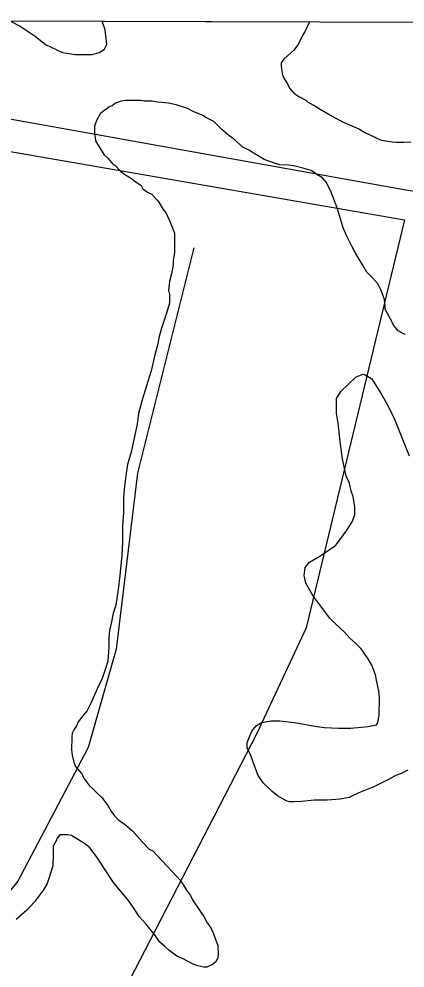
# Model space of a CAD drawing. Extents: x 3161514 to 3199414, y 831166 to 856601.
# Drawn here: x 3166535 to 3166952, y 853795 to 854820 of the extents above; entities that cross this region are included whole.
import ezdxf

# ---------------------------------------------------------------- set-up
doc = ezdxf.new("R2010")
doc.units = 0
for name, color, linetype in [('V-GRID-FRAM', 7, 'Continuous'), ('V-SITE-VEGE', 7, 'Continuous'), ('V-TOPO-SHOR', 7, 'Continuous')]:
    doc.layers.add(name, color=color, linetype=linetype)

msp = doc.modelspace()

# ---------------------------------------------------------------- linework, layer by layer
at = {"layer": 'V-GRID-FRAM'}
msp.add_lwpolyline([(3165761, 854820), (3197144.3, 854733.3), (3197102, 836546.1), (3165702.9, 836632.9), (3165761, 854820)], dxfattribs=at)
at = {"layer": 'V-SITE-VEGE'}
for p, q in [((3166525.4, 854817.6), (3166535.9, 854812.4)), ((3166627.8, 854808.2), (3166624.5, 854817.6)), ((3166624.5, 854817.6), (3166848.8, 854817)), ((3166848.8, 854817), (3166843.6, 854806.2)), ((3166535.9, 854812.4), (3166552.2, 854801.3)), ((3166629.5, 854792.5), (3166627.8, 854808.2)), ((3166843.6, 854806.2), (3166841.3, 854802.2)), ((3166552.2, 854801.3), (3166563.2, 854792.6)), ((3166841.3, 854802.2), (3166836.6, 854792.3)), ((3166563.2, 854792.6), (3166581.8, 854783.8)), ((3166621.4, 854783.8), (3166627.2, 854787.3)), ((3166627.2, 854787.3), (3166629.5, 854792.5)), ((3166832, 854786.5), (3166825, 854780.1)), ((3166836.6, 854792.3), (3166832, 854786.5)), ((3166581.8, 854783.8), (3166595.8, 854781.5)), ((3166595.8, 854781.5), (3166613.8, 854781.5)), ((3166613.8, 854781.5), (3166621.4, 854783.8)), ((3166820.9, 854776.6), (3166818, 854772.5)), ((3166825, 854780.1), (3166820.9, 854776.6)), ((3166818, 854772.5), (3166818, 854769.6)), ((3166818, 854769.6), (3166819.2, 854760.9)), ((3166819.2, 854760.9), (3166820.9, 854756.2)), ((3166820.9, 854756.2), (3166825, 854749.8)), ((3166825, 854749.8), (3166827.3, 854745.2)), ((3166827.3, 854745.2), (3166831.9, 854739.9)), ((3166831.9, 854739.9), (3166837.2, 854736.4)), ((3166837.2, 854736.4), (3166844.7, 854732.4)), ((3166633, 854725.6), (3166630.1, 854723.3)), ((3166635.3, 854726.2), (3166633, 854725.6)), ((3166638.8, 854729.1), (3166635.3, 854726.2)), ((3166645.2, 854731.4), (3166638.8, 854729.1)), ((3166649.8, 854732), (3166645.2, 854731.4)), ((3166666.1, 854732), (3166649.8, 854732)), ((3166670.2, 854731.4), (3166666.1, 854732)), ((3166678.4, 854731.4), (3166670.2, 854731.4)), ((3166684.8, 854730.2), (3166678.4, 854731.4)), ((3166696.4, 854729), (3166684.8, 854730.2)), ((3166704.5, 854727.3), (3166696.4, 854729)), ((3166716.7, 854723.2), (3166704.5, 854727.3)), ((3166844.7, 854732.4), (3166847.1, 854730)), ((3166847.1, 854730), (3166855.2, 854726)), ((3166855.2, 854726), (3166860.4, 854722.5)), ((3166622.5, 854717.5), (3166618.4, 854710.5)), ((3166624.8, 854719.8), (3166622.5, 854717.5)), ((3166630.1, 854723.3), (3166624.8, 854719.8)), ((3166723.7, 854719.7), (3166716.7, 854723.2)), ((3166733.6, 854715.6), (3166723.7, 854719.7)), ((3166735.9, 854713.9), (3166733.6, 854715.6)), ((3166745.2, 854709.2), (3166735.9, 854713.9)), ((3166860.4, 854722.5), (3166873.2, 854714.9)), ((3166873.2, 854714.9), (3166884.3, 854709.1)), ((3166618.4, 854710.5), (3166616.1, 854704.1)), ((3166616.1, 854704.1), (3166616.1, 854697.7)), ((3166753.9, 854700.5), (3166745.2, 854709.2)), ((3166884.3, 854709.1), (3166891.2, 854706.1)), ((3166891.2, 854706.1), (3166902.9, 854700.9)), ((3166616.1, 854697.7), (3166617.2, 854688.4)), ((3166761.5, 854694.1), (3166753.9, 854700.5)), ((3166767.9, 854689.4), (3166761.5, 854694.1)), ((3166902.9, 854700.9), (3166908.7, 854697.4)), ((3166908.7, 854697.4), (3166918.6, 854692.7)), ((3166918.6, 854692.7), (3166923.2, 854690.4)), ((3166617.2, 854688.4), (3166626.5, 854673.8)), ((3166776, 854681.8), (3166767.9, 854689.4)), ((3166923.2, 854690.4), (3166926.7, 854689.2)), ((3166926.7, 854689.2), (3166938.3, 854687.5)), ((3166938.3, 854687.5), (3166943, 854686.9)), ((3166943, 854686.9), (3166951.1, 854686.9)), ((3166951.1, 854686.9), (3166958.7, 854687.5)), ((3166626.5, 854673.8), (3166630.6, 854669.8)), ((3166783, 854678.3), (3166776, 854681.8)), ((3166799.9, 854668.4), (3166783, 854678.3)), ((3166630.6, 854669.8), (3166636.4, 854662.8)), ((3166636.4, 854662.8), (3166638.7, 854661.6)), ((3166810.9, 854664.3), (3166799.9, 854668.4)), ((3166816.7, 854662.6), (3166810.9, 854664.3)), ((3166826.6, 854662), (3166816.7, 854662.6)), ((3166831.9, 854661.4), (3166826.6, 854662)), ((3166638.7, 854661.6), (3166644.5, 854655.8)), ((3166644.5, 854655.8), (3166648.6, 854652.3)), ((3166648.6, 854652.3), (3166656.2, 854647.6)), ((3166842.9, 854658.5), (3166831.9, 854661.4)), ((3166850.5, 854656.2), (3166842.9, 854658.5)), ((3166855.7, 854652.7), (3166850.5, 854656.2)), ((3166863.3, 854648), (3166855.7, 854652.7)), ((3166656.2, 854647.6), (3166660.8, 854644.1)), ((3166660.8, 854644.1), (3166666.6, 854640.1)), ((3166866.7, 854643.9), (3166863.3, 854648)), ((3166871.4, 854634.6), (3166866.7, 854643.9)), ((3166666.6, 854640.1), (3166668.4, 854636.6)), ((3166668.4, 854636.6), (3166673.6, 854633.1)), ((3166673.6, 854633.1), (3166678.3, 854630.7)), ((3166874.9, 854626.5), (3166871.4, 854634.6)), ((3166678.3, 854630.7), (3166684.1, 854624.3)), ((3166684.1, 854624.3), (3166685.8, 854622)), ((3166685.8, 854622), (3166690.5, 854614.4)), ((3166878.9, 854614.8), (3166874.9, 854626.5)), ((3166690.5, 854614.4), (3166693.9, 854610.4)), ((3166881.3, 854607.8), (3166878.9, 854614.8)), ((3166693.9, 854610.4), (3166698, 854600.5)), ((3166698, 854600.5), (3166699.7, 854597)), ((3166885.3, 854594.5), (3166881.3, 854607.8)), ((3166699.7, 854597), (3166702.6, 854588.8)), ((3166888.8, 854586.3), (3166885.3, 854594.5)), ((3166702.6, 854588.8), (3166702.6, 854567.9)), ((3166894.6, 854574.7), (3166888.8, 854586.3)), ((3166898.7, 854567.1), (3166894.6, 854574.7)), ((3166702.6, 854567.9), (3166701.4, 854559.2)), ((3166908, 854551.4), (3166898.7, 854567.1)), ((3166701.4, 854554.5), (3166699.7, 854544.6)), ((3166701.4, 854559.2), (3166701.4, 854554.5)), ((3166910.9, 854546.7), (3166908, 854551.4)), ((3166699.7, 854544.6), (3166697.4, 854536.5)), ((3166914.9, 854542.6), (3166910.9, 854546.7)), ((3166922.5, 854534.5), (3166914.9, 854542.6)), ((3166697.4, 854536.5), (3166696.2, 854526.6)), ((3166926, 854527.5), (3166922.5, 854534.5)), ((3166696.2, 854526.6), (3166697.3, 854522.5)), ((3166697.3, 854522.5), (3166697.3, 854513.2)), ((3166930, 854517), (3166926, 854527.5)), ((3166697.3, 854513.2), (3166694.4, 854503.3)), ((3166930.6, 854509.5), (3166930, 854517)), ((3166930.6, 854506.6), (3166930.6, 854509.5)), ((3166694.4, 854503.3), (3166688.6, 854485.9)), ((3166932.9, 854502.5), (3166930.6, 854506.6)), ((3166939.9, 854489.1), (3166932.9, 854502.5)), ((3166944.5, 854483.3), (3166939.9, 854489.1)), ((3166688.6, 854485.9), (3166686.2, 854477.1)), ((3166950.4, 854479.8), (3166944.5, 854483.3)), ((3166952.7, 854479.2), (3166950.4, 854479.8)), ((3166684.5, 854467.8), (3166681.6, 854457.4)), ((3166686.2, 854477.1), (3166684.5, 854467.8)), ((3166681.6, 854457.4), (3166677.5, 854439.9)), ((3166677.5, 854439.9), (3166674, 854428.3)), ((3166674, 854428.3), (3166668.1, 854409.7)), ((3166891, 854425.7), (3166899.1, 854433.3)), ((3166899.1, 854433.3), (3166906.7, 854436.2)), ((3166906.7, 854436.2), (3166909, 854435.6)), ((3166909, 854435.6), (3166916, 854431.5)), ((3166916, 854431.5), (3166926.4, 854415.2)), ((3166878.1, 854410.1), (3166882.8, 854417.6)), ((3166882.8, 854417.6), (3166891, 854425.7)), ((3166668.1, 854409.7), (3166664, 854394)), ((3166878.1, 854394.3), (3166878.1, 854410.1)), ((3166926.4, 854415.2), (3166931.7, 854405.9)), ((3166931.7, 854405.9), (3166938, 854393.7)), ((3166664, 854394), (3166662.3, 854382.3)), ((3166879.9, 854383.3), (3166878.1, 854394.3)), ((3166938, 854393.7), (3166941.5, 854386.1)), ((3166941.5, 854386.1), (3166956.6, 854348.3)), ((3166662.3, 854382.3), (3166660, 854370.7)), ((3166882.2, 854360.6), (3166879.9, 854383.3)), ((3166660, 854370.7), (3166655.9, 854352.1)), ((3166884.5, 854344.9), (3166882.2, 854360.6)), ((3166655.9, 854352.1), (3166651.8, 854338.7)), ((3166888.5, 854326.3), (3166884.5, 854344.9)), ((3166651.8, 854338.7), (3166650, 854326.5)), ((3166650, 854326.5), (3166648.3, 854312)), ((3166892, 854318.7), (3166888.5, 854326.3)), ((3166893.7, 854310), (3166892, 854318.7)), ((3166648.3, 854312), (3166647.7, 854302.7)), ((3166896.1, 854304.2), (3166893.7, 854310)), ((3166897.8, 854292.5), (3166896.1, 854304.2)), ((3166647.7, 854302.7), (3166647.6, 854286.4)), ((3166647.6, 854286.4), (3166646.5, 854273)), ((3166894.9, 854276.8), (3166897.8, 854284.4)), ((3166897.8, 854284.4), (3166897.8, 854292.5)), ((3166646.5, 854273), (3166646.5, 854255)), ((3166888.5, 854266.9), (3166894.9, 854276.8)), ((3166882.6, 854258.8), (3166888.5, 854266.9)), ((3166646.5, 854255), (3166645.9, 854241)), ((3166876.8, 854251.2), (3166882.6, 854258.8)), ((3166859.9, 854239.6), (3166866.9, 854244.3)), ((3166866.9, 854244.3), (3166876.8, 854251.2)), ((3166645.9, 854241), (3166643.5, 854218.9)), ((3166844.2, 854227.4), (3166848.9, 854233.2)), ((3166848.9, 854233.2), (3166859.9, 854239.6)), ((3166843, 854218.7), (3166844.2, 854227.4)), ((3166643.5, 854218.9), (3166641.7, 854203.8)), ((3166844.8, 854210.5), (3166843, 854218.7)), ((3166641.7, 854203.8), (3166639.4, 854186.9)), ((3166852.3, 854197.2), (3166844.8, 854210.5)), ((3166859.9, 854187.3), (3166852.3, 854197.2)), ((3166639.4, 854186.9), (3166636.5, 854178.2)), ((3166870.3, 854173.3), (3166859.9, 854187.3)), ((3166636.5, 854178.2), (3166634.1, 854167.1)), ((3166876.7, 854166.9), (3166870.3, 854173.3)), ((3166632.4, 854159.6), (3166631.8, 854151.4)), ((3166634.1, 854167.1), (3166632.4, 854159.6)), ((3166886.6, 854157.6), (3166876.7, 854166.9)), ((3166631.8, 854151.4), (3166631.8, 854141.5)), ((3166892.4, 854151.2), (3166886.6, 854157.6)), ((3166898.8, 854145.3), (3166892.4, 854151.2)), ((3166631.8, 854141.5), (3166630.6, 854126.4)), ((3166904.6, 854139.5), (3166898.8, 854145.3)), ((3166912.2, 854129), (3166904.6, 854139.5)), ((3166916.2, 854122.1), (3166912.2, 854129)), ((3166630.6, 854126.4), (3166628.3, 854118.3)), ((3166920.3, 854111.6), (3166916.2, 854122.1)), ((3166628.3, 854118.3), (3166624.2, 854106.6)), ((3166921.5, 854104), (3166920.3, 854111.6)), ((3166620.7, 854099.7), (3166612.5, 854081.6)), ((3166624.2, 854106.6), (3166620.7, 854099.7)), ((3166923.8, 854094.1), (3166921.5, 854104)), ((3166924.4, 854086.6), (3166923.8, 854094.1)), ((3166612.5, 854081.6), (3166607.9, 854072.3)), ((3166924.3, 854067.9), (3166924.4, 854086.6)), ((3166607.9, 854072.3), (3166603.8, 854067.1)), ((3166922.6, 854059.8), (3166924.3, 854067.9)), ((3166598.6, 854060.7), (3166596.8, 854056.6)), ((3166603.8, 854067.1), (3166598.6, 854060.7)), ((3166791.1, 854056.4), (3166796.9, 854059.9)), ((3166796.9, 854059.9), (3166807.4, 854061.7)), ((3166807.4, 854061.7), (3166816.7, 854061.7)), ((3166816.7, 854061.7), (3166832.4, 854059.9)), ((3166832.4, 854059.9), (3166856.8, 854055.8)), ((3166912.1, 854055.7), (3166921.4, 854057.5)), ((3166921.4, 854057.5), (3166922.6, 854059.8)), ((3166592.1, 854048.5), (3166591.6, 854044.4)), ((3166593.9, 854052), (3166592.1, 854048.5)), ((3166596.8, 854056.6), (3166593.9, 854052)), ((3166781.2, 854038.4), (3166786.4, 854050.6)), ((3166786.4, 854050.6), (3166791.1, 854056.4)), ((3166856.8, 854055.8), (3166865, 854054.6)), ((3166865, 854054.6), (3166880.1, 854054)), ((3166880.1, 854054), (3166893.5, 854054)), ((3166893.5, 854054), (3166912.1, 854055.7)), ((3166591.6, 854044.4), (3166591.5, 854030.5)), ((3166781.2, 854032.6), (3166781.2, 854038.4)), ((3166591.5, 854030.5), (3166592.1, 854024.7)), ((3166785.3, 854024.5), (3166781.2, 854032.6)), ((3166592.1, 854024.7), (3166593.9, 854017.1)), ((3166593.9, 854017.1), (3166595.6, 854012.4)), ((3166788.2, 854016.3), (3166785.3, 854024.5)), ((3166793.4, 854002.9), (3166788.2, 854016.3)), ((3166595.6, 854012.4), (3166602, 854004.9)), ((3166955.1, 854008.6), (3166948.1, 854005.1)), ((3166602, 854004.9), (3166605.5, 853999)), ((3166605.5, 853999), (3166610.7, 853991.5)), ((3166798.6, 853994.8), (3166793.4, 854002.9)), ((3166933.6, 853998.1), (3166918.4, 853990.6)), ((3166942.3, 854002.8), (3166933.6, 853998.1)), ((3166948.1, 854005.1), (3166942.3, 854002.8)), ((3166610.7, 853991.5), (3166614.2, 853988.6)), ((3166614.2, 853988.6), (3166619.4, 853983.3)), ((3166808.5, 853985.5), (3166798.6, 853994.8)), ((3166814.3, 853980.8), (3166808.5, 853985.5)), ((3166918.4, 853990.6), (3166902.1, 853984.2)), ((3166619.4, 853983.3), (3166624.1, 853979.2)), ((3166624.1, 853979.2), (3166630.5, 853970.5)), ((3166822.4, 853976.1), (3166814.3, 853980.8)), ((3166824.8, 853975), (3166822.4, 853976.1)), ((3166827.1, 853974.4), (3166824.8, 853975)), ((3166840.5, 853974.9), (3166832.3, 853974.4)), ((3166853.9, 853976.1), (3166840.5, 853974.9)), ((3166867.8, 853976.1), (3166853.9, 853976.1)), ((3166872.5, 853976.7), (3166867.8, 853976.1)), ((3166881.8, 853977.2), (3166872.5, 853976.7)), ((3166887.6, 853978.4), (3166881.8, 853977.2)), ((3166892.2, 853979), (3166887.6, 853978.4)), ((3166894, 853980.1), (3166892.2, 853979)), ((3166902.1, 853984.2), (3166894, 853980.1)), ((3166630.5, 853970.5), (3166633.9, 853964.7)), ((3166633.9, 853964.7), (3166638, 853959.4)), ((3166832.3, 853974.4), (3166827.1, 853974.4)), ((3166638, 853959.4), (3166642.1, 853954.8)), ((3166642.1, 853954.8), (3166650.2, 853949)), ((3166650.2, 853949), (3166657.2, 853943.1)), ((3166575.7, 853935.1), (3166574.6, 853932.2)), ((3166578.7, 853938.6), (3166575.7, 853935.1)), ((3166587.4, 853938.6), (3166578.7, 853938.6)), ((3166591.4, 853938), (3166587.4, 853938.6)), ((3166597.3, 853934.5), (3166591.4, 853938)), ((3166606.6, 853928.6), (3166597.3, 853934.5)), ((3166657.2, 853943.1), (3166668.2, 853930.9)), ((3166571.7, 853926.4), (3166571.6, 853913)), ((3166574.6, 853932.2), (3166571.7, 853926.4)), ((3166611.2, 853924.6), (3166606.6, 853928.6)), ((3166619.3, 853914.1), (3166611.2, 853924.6)), ((3166668.2, 853930.9), (3166675.2, 853923.3)), ((3166626.3, 853903), (3166619.3, 853914.1)), ((3166675.2, 853923.3), (3166679.3, 853921.6)), ((3166679.3, 853921.6), (3166709.5, 853889)), ((3166571.1, 853905.4), (3166567, 853891.5)), ((3166571.6, 853913), (3166571.1, 853908.9)), ((3166571.1, 853908.9), (3166571.1, 853905.4)), ((3166636.8, 853887.3), (3166626.3, 853903)), ((3166565.2, 853886.2), (3166561.1, 853879.2)), ((3166567, 853891.5), (3166565.2, 853886.2)), ((3166643.2, 853879.2), (3166636.8, 853887.3)), ((3166709.5, 853889), (3166710.7, 853886.7)), ((3166710.7, 853886.7), (3166712.4, 853884.3)), ((3166712.4, 853884.3), (3166715.9, 853879.1)), ((3166561.1, 853879.2), (3166551.2, 853866.5)), ((3166651.9, 853869.3), (3166643.2, 853879.2)), ((3166715.9, 853879.1), (3166719.9, 853873.3)), ((3166719.9, 853873.3), (3166722.3, 853868.6)), ((3166551.2, 853866.5), (3166543.1, 853857.2)), ((3166656.5, 853862.9), (3166651.9, 853869.3)), ((3166664.7, 853850.6), (3166656.5, 853862.9)), ((3166722.3, 853868.6), (3166730.4, 853856.4)), ((3166543.1, 853857.2), (3166531.4, 853847.3)), ((3166730.4, 853856.4), (3166734.5, 853850.6)), ((3166671.6, 853842.5), (3166664.7, 853850.6)), ((3166682.1, 853829.7), (3166671.6, 853842.5)), ((3166734.5, 853850.6), (3166738, 853843.6)), ((3166738, 853843.6), (3166741.4, 853839.5)), ((3166741.4, 853839.5), (3166743.8, 853834.8)), ((3166743.8, 853834.8), (3166749.6, 853819.1)), ((3166686.7, 853823.3), (3166682.1, 853829.7)), ((3166692, 853818.6), (3166686.7, 853823.3)), ((3166696.6, 853814), (3166692, 853818.6)), ((3166705.3, 853807.5), (3166696.6, 853814)), ((3166749.6, 853819.1), (3166750.1, 853809.8)), ((3166712.3, 853804.6), (3166705.3, 853807.5)), ((3166722.2, 853799.4), (3166712.3, 853804.6)), ((3166747.2, 853801.1), (3166743.7, 853798.8)), ((3166749.5, 853805.8), (3166747.2, 853801.1)), ((3166750.1, 853809.8), (3166749.5, 853805.8)), ((3166728, 853797.1), (3166722.2, 853799.4)), ((3166734.4, 853795.9), (3166728, 853797.1)), ((3166737.9, 853795.9), (3166734.4, 853795.9)), ((3166743.7, 853798.8), (3166737.9, 853795.9))]:
    msp.add_line(p, q, dxfattribs=at)
at = {"layer": 'V-TOPO-SHOR'}
for points in [[(3165765.6, 854808.4), (3166951.5, 854603.2), (3166845.1, 854162.2), (3166791.9, 854048.2), (3166556.2, 853592)], [(3166389.5, 854736.3), (3166952.8, 854635.4), (3167309.3, 854581.5), (3167351, 854576.3)], [(3166723.5, 854572.7), (3166662.7, 854329.5), (3166639.8, 854139.4), (3166609.4, 854033), (3166533.4, 853888.5), (3166465, 853804.9), (3166358.6, 853698.5), (3166290.1, 853584.4), (3166115.3, 853242.3), (3166176.1, 853181.5), (3166183.7, 852983.8), (3166198.9, 852854.6), (3166214.1, 852786.2)]]:
    msp.add_lwpolyline(points, dxfattribs=at)

doc.saveas('drawing.dxf')
